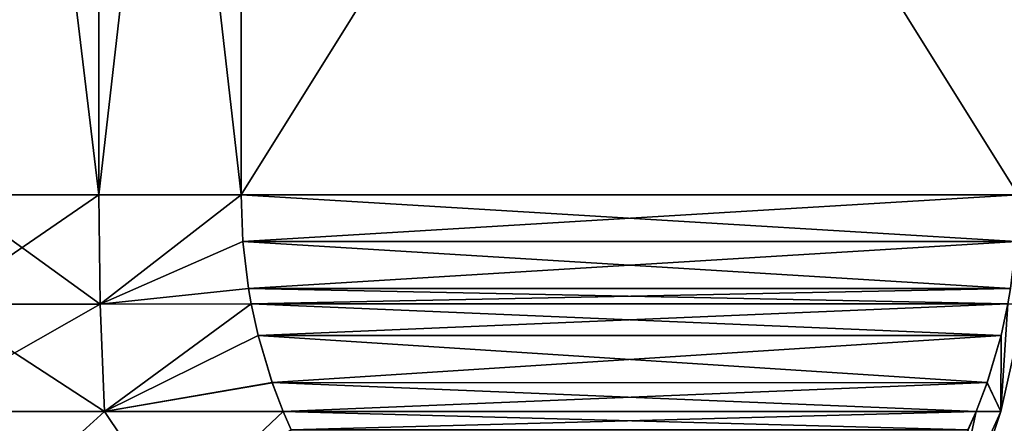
# Model space of a CAD drawing. Header units: metres. Extents: x -92 to 264, y -100 to 50.
# Tile 278 of 656: x 66.47 to 72.8, y 4.53 to 7.13. Entities that reach past the tile are written whole.
import ezdxf

# ---------------------------------------------------------------- set-up
doc = ezdxf.new("R2010")
doc.units = ezdxf.units.M
doc.layers.add('solid_21062050_01', color=7, linetype='CONTINUOUS')

msp = doc.modelspace()

# ---------------------------------------------------------------- linework, layer by layer
at = {"layer": 'solid_21062050_01'}
for points in [[(66.977249, 6, 10.968957), (66.977249, 14, 10.968957), (66.010773, 14, 11.526952)], [(66.010773, 6, 11.526952), (66.977249, 6, 10.968957), (66.010773, 14, 11.526952)], [(66.010773, 6, -11.526952), (66.010773, 14, -11.526952), (66.977249, 14, -10.968957)], [(66.010773, 6, -11.526952), (66.977249, 14, -10.968957), (66.977249, 6, -10.968957)], [(67.892303, 6, 10.330127), (67.892303, 14, 10.330127), (66.977249, 14, 10.968957)], [(66.977249, 6, 10.968957), (67.892303, 6, 10.330127), (66.977249, 14, 10.968957)], [(66.977249, 6, -10.968957), (66.977249, 14, -10.968957), (67.892303, 14, -10.330127)], [(66.977249, 6, -10.968957), (67.892303, 14, -10.330127), (67.892303, 6, -10.330127)], [(67.892303, 6, 10.330127), (72.892303, 14, 1.669873), (67.892303, 14, 10.330127)], [(72.892303, 6, -1.669873), (67.892303, 14, -10.330127), (72.892303, 14, -1.669873)], [(67.892303, 6, -10.330127), (67.892303, 14, -10.330127), (72.892303, 6, -1.669873)], [(72.892303, 6, 1.669873), (72.892303, 14, 1.669873), (67.892303, 6, 10.330127)], [(65.950752, 5.298431, -11.502387), (66.010773, 6, -11.526952), (66.977249, 6, -10.968957)], [(66.985939, 5.298431, -10.904723), (65.950752, 5.298431, -11.502387), (66.977249, 6, -10.968957)], [(65.95076, 5.298431, 11.502383), (66.985947, 5.298431, 10.90472), (66.010773, 6, 11.526952)], [(66.985947, 5.298431, 10.90472), (66.977249, 6, 10.968957), (66.010773, 6, 11.526952)], [(66.985947, 5.298431, 10.90472), (67.892303, 6, 10.330127), (66.977249, 6, 10.968957)], [(66.985939, 5.298431, -10.904723), (66.977249, 6, -10.968957), (67.892303, 6, -10.330127)], [(67.904037, 5.700064, -10.309804), (66.985939, 5.298431, -10.904723), (67.892303, 6, -10.330127)], [(66.985947, 5.298431, 10.90472), (67.904037, 5.700095, 10.309808), (67.892303, 6, 10.330127)], [(72.892303, 6, 1.669873), (67.892303, 6, 10.330127), (67.904037, 5.700095, 10.309808)], [(67.892303, 6, -10.330127), (72.892303, 6, -1.669873), (72.880577, 5.700103, -1.690192)], [(67.904037, 5.700064, -10.309804), (67.892303, 6, -10.330127), (72.880577, 5.700103, -1.690192)], [(72.880569, 5.700061, 1.690197), (72.892303, 6, 1.669873), (67.904037, 5.700095, 10.309808)], [(67.904037, 5.700064, -10.309804), (67.939781, 5.399292, -10.247894), (66.985939, 5.298431, -10.904723)], [(66.985947, 5.298431, 10.90472), (67.939796, 5.399211, 10.24787), (67.904037, 5.700095, 10.309808)], [(67.904037, 5.700064, -10.309804), (72.880577, 5.700103, -1.690192), (72.844818, 5.39922, -1.752127)], [(72.880569, 5.700061, 1.690197), (67.904037, 5.700095, 10.309808), (67.939796, 5.399211, 10.24787)], [(67.904037, 5.700064, -10.309804), (72.844818, 5.39922, -1.752127), (67.939781, 5.399292, -10.247894)], [(72.880569, 5.700061, 1.690197), (67.939796, 5.399211, 10.24787), (72.844826, 5.399287, 1.752107)], [(67.939781, 5.399292, -10.247894), (67.957222, 5.298831, -10.217682), (66.985939, 5.298431, -10.904723)], [(66.985947, 5.298431, 10.90472), (67.95723, 5.298815, 10.217675), (67.939796, 5.399211, 10.24787)], [(67.939781, 5.399292, -10.247894), (72.844818, 5.39922, -1.752127), (72.827377, 5.298815, -1.782326)], [(67.939781, 5.399292, -10.247894), (72.827377, 5.298815, -1.782326), (67.957222, 5.298831, -10.217682)], [(72.844826, 5.399287, 1.752107), (67.939796, 5.399211, 10.24787), (67.95723, 5.298815, 10.217675)], [(72.844826, 5.399287, 1.752107), (67.95723, 5.298815, 10.217675), (72.827385, 5.298831, 1.782318)], [(65.77137, 4.607349, -11.427425), (65.950752, 5.298431, -11.502387), (66.985939, 5.298431, -10.904723)], [(67.013756, 4.607349, -10.709902), (65.77137, 4.607349, -11.427425), (66.985939, 5.298431, -10.904723)], [(65.771385, 4.607349, 11.427417), (67.013763, 4.607349, 10.709894), (65.95076, 5.298431, 11.502383)], [(67.013763, 4.607349, 10.709894), (66.985947, 5.298431, 10.90472), (65.95076, 5.298431, 11.502383)], [(67.013756, 4.607349, -10.709902), (66.985939, 5.298431, -10.904723), (67.957222, 5.298831, -10.217682)], [(67.013763, 4.607349, 10.709894), (67.95723, 5.298815, 10.217675), (66.985947, 5.298431, 10.90472)], [(67.013756, 4.607349, -10.709902), (67.957222, 5.298831, -10.217682), (68.001244, 5.096814, -10.141435)], [(67.013763, 4.607349, 10.709894), (68.001305, 5.096587, 10.141338), (67.95723, 5.298815, 10.217675)], [(67.957222, 5.298831, -10.217682), (72.827377, 5.298815, -1.782326), (72.78331, 5.096591, -1.85866)], [(68.001244, 5.096814, -10.141435), (67.957222, 5.298831, -10.217682), (72.78331, 5.096591, -1.85866)], [(72.827385, 5.298831, 1.782318), (67.95723, 5.298815, 10.217675), (68.001305, 5.096587, 10.141338)], [(72.783363, 5.096807, 1.858568), (72.827385, 5.298831, 1.782318), (68.001305, 5.096587, 10.141338)], [(72.78199, 4.607349, 0.717942), (72.936737, 5.298431, 0.597656), (72.827385, 5.298831, 1.782318)], [(72.78199, 4.607349, 0.717942), (72.827385, 5.298831, 1.782318), (72.783363, 5.096807, 1.858568)], [(72.78199, 4.607349, -0.717952), (72.827377, 5.298815, -1.782326), (72.936737, 5.298431, -0.59766)], [(72.78199, 4.607349, -0.717952), (72.78331, 5.096591, -1.85866), (72.827377, 5.298815, -1.782326)], [(72.78199, 4.607349, -0.717952), (72.936737, 5.298431, -0.59766), (72.936737, 5.298431, 0.597656)], [(72.78199, 4.607349, 0.717942), (72.78199, 4.607349, -0.717952), (72.936737, 5.298431, 0.597656)], [(68.091293, 4.793062, -9.985467), (67.013756, 4.607349, -10.709902), (68.001244, 5.096814, -10.141435)], [(67.013763, 4.607349, 10.709894), (68.0914, 4.792753, 9.98528), (68.001305, 5.096587, 10.141338)], [(68.091293, 4.793062, -9.985467), (68.001244, 5.096814, -10.141435), (72.78331, 5.096591, -1.85866)], [(72.693314, 4.793053, 2.014539), (72.783363, 5.096807, 1.858568), (68.001305, 5.096587, 10.141338)], [(72.693314, 4.793053, 2.014539), (68.001305, 5.096587, 10.141338), (68.0914, 4.792753, 9.98528)], [(68.091293, 4.793062, -9.985467), (72.78331, 5.096591, -1.85866), (72.693207, 4.792755, -2.014719)], [(72.78199, 4.607349, -0.717952), (72.693207, 4.792755, -2.014719), (72.78331, 5.096591, -1.85866)], [(72.693314, 4.793053, 2.014539), (72.78199, 4.607349, 0.717942), (72.783363, 5.096807, 1.858568)], [(68.091293, 4.793062, -9.985467), (68.161942, 4.607873, -9.8631), (67.013756, 4.607349, -10.709902)], [(67.013763, 4.607349, 10.709894), (68.161942, 4.60787, 9.863099), (68.0914, 4.792753, 9.98528)], [(68.091293, 4.793062, -9.985467), (72.693207, 4.792755, -2.014719), (72.622665, 4.60787, -2.136901)], [(68.091293, 4.793062, -9.985467), (72.622665, 4.60787, -2.136901), (68.161942, 4.607873, -9.8631)], [(72.693314, 4.793053, 2.014539), (68.0914, 4.792753, 9.98528), (68.161942, 4.60787, 9.863099)], [(72.693314, 4.793053, 2.014539), (68.161942, 4.60787, 9.863099), (72.622665, 4.607873, 2.1369)], [(72.693314, 4.793053, 2.014539), (72.622665, 4.607873, 2.1369), (72.78199, 4.607349, 0.717942)], [(72.78199, 4.607349, -0.717952), (72.622665, 4.60787, -2.136901), (72.693207, 4.792755, -2.014719)], [(66.278809, 3.944099, -10.875394), (65.77137, 4.607349, -11.427425), (67.013756, 4.607349, -10.709902)], [(66.278816, 3.944099, 10.875387), (67.013763, 4.607349, 10.709894), (65.771385, 4.607349, 11.427417)], [(67.460045, 3.944099, -10.101748), (66.278809, 3.944099, -10.875394), (67.013756, 4.607349, -10.709902)], [(66.278816, 3.944099, 10.875387), (67.460083, 3.944099, 10.101721), (67.013763, 4.607349, 10.709894)], [(67.460045, 3.944099, -10.101748), (67.013756, 4.607349, -10.709902), (68.161942, 4.607873, -9.8631)], [(67.460083, 3.944099, 10.101721), (68.161942, 4.60787, 9.863099), (67.013763, 4.607349, 10.709894)], [(67.460045, 3.944099, -10.101748), (68.161942, 4.607873, -9.8631), (68.214081, 4.489086, -9.772795)], [(67.460083, 3.944099, 10.101721), (68.214249, 4.48872, 9.772503), (68.161942, 4.60787, 9.863099)], [(72.622665, 4.607873, 2.1369), (68.161942, 4.60787, 9.863099), (68.214249, 4.48872, 9.772503)], [(68.161942, 4.607873, -9.8631), (72.622665, 4.60787, -2.136901), (72.570358, 4.48872, -2.227497)], [(68.214081, 4.489086, -9.772795), (68.161942, 4.607873, -9.8631), (72.570358, 4.48872, -2.227497)], [(72.570526, 4.489076, 2.227214), (72.622665, 4.607873, 2.1369), (68.214249, 4.48872, 9.772503)], [(72.478378, 3.944099, -1.409818), (72.622665, 4.60787, -2.136901), (72.78199, 4.607349, -0.717952)], [(72.478378, 3.944099, -1.409818), (72.570358, 4.48872, -2.227497), (72.622665, 4.60787, -2.136901)], [(72.55777, 3.944099, -0.000037), (72.478378, 3.944099, -1.409818), (72.78199, 4.607349, -0.717952)], [(72.478394, 3.944099, 1.409744), (72.78199, 4.607349, 0.717942), (72.622665, 4.607873, 2.1369)], [(72.478394, 3.944099, 1.409744), (72.622665, 4.607873, 2.1369), (72.570526, 4.489076, 2.227214)], [(72.478394, 3.944099, 1.409744), (72.55777, 3.944099, -0.000037), (72.78199, 4.607349, 0.717942)], [(72.55777, 3.944099, -0.000037), (72.78199, 4.607349, -0.717952), (72.78199, 4.607349, 0.717942)]]:
    msp.add_3dface(points, dxfattribs=at)

doc.saveas('drawing.dxf')
